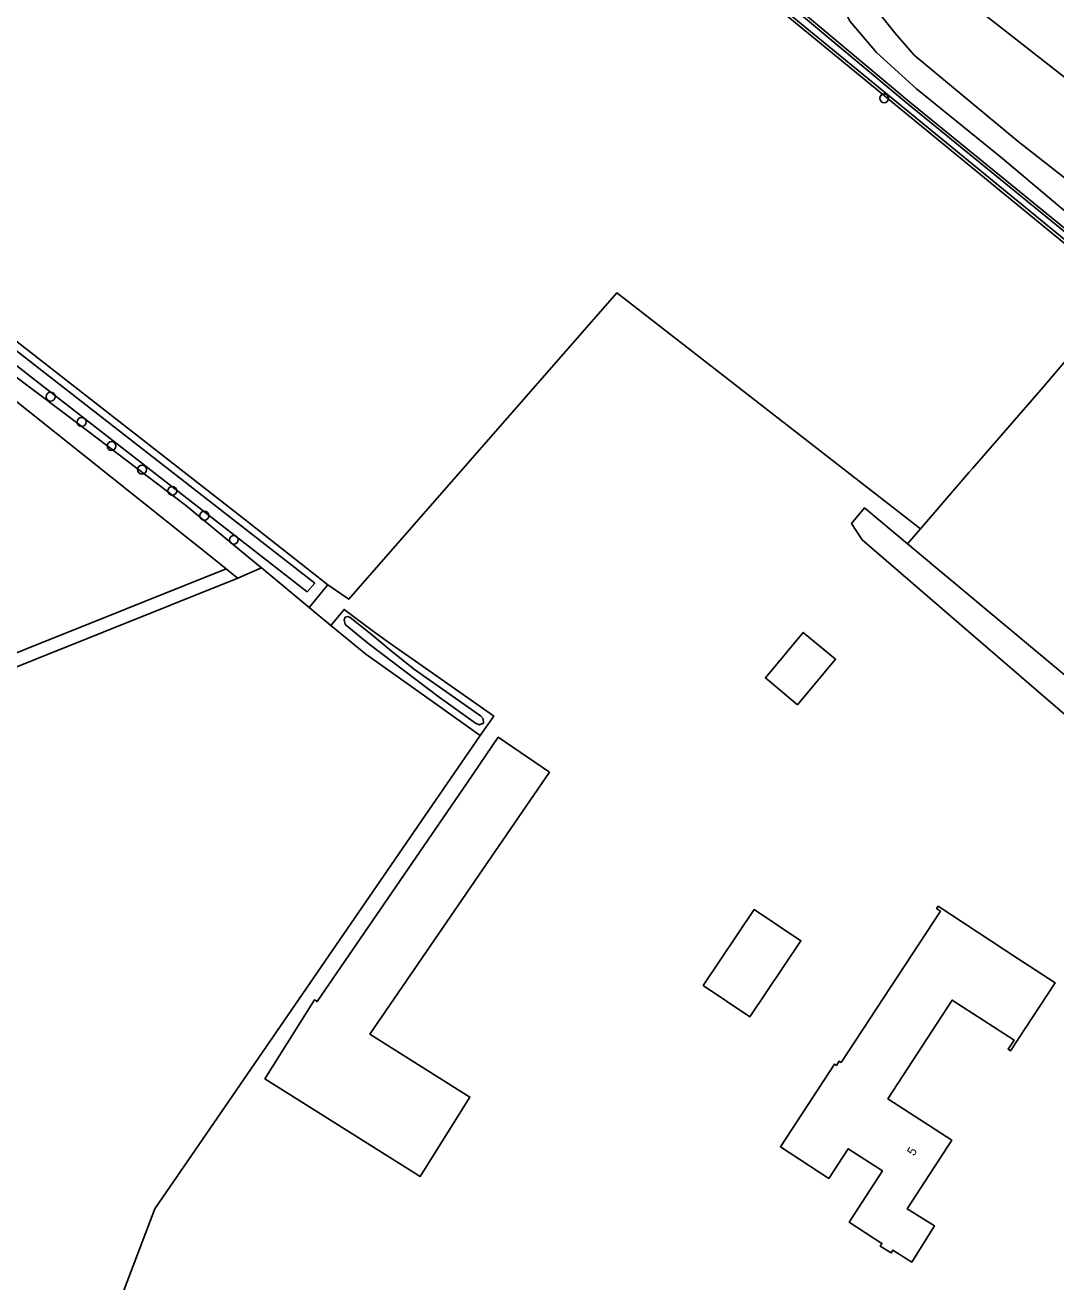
# Model space of a CAD drawing. Extents: x 162880 to 165536, y 384011 to 385179.
# Drawn here: x 164659.7 to 164773.1, y 384660.6 to 384798.8 of the extents above; entities that cross this region are included whole.
import ezdxf

# ---------------------------------------------------------------- set-up
doc = ezdxf.new("R2010")
doc.units = 0
for name, color, linetype in [('IMGEO_Boom', 7, 'Continuous'), ('IMGEO_Erf', 7, 'Continuous'), ('IMGEO_Grasland_agrarisch', 7, 'Continuous'), ('IMGEO_Grasland_overig', 7, 'Continuous'), ('IMGEO_Groenvoorziening', 7, 'Continuous'), ('IMGEO_Hek', 7, 'Continuous'), ('IMGEO_Loofbos', 7, 'Continuous'), ('IMGEO_Pand', 7, 'Continuous'), ('IMGEO_Pand_nummerreeks', 7, 'Continuous'), ('IMGEO_Waterloop', 7, 'Continuous')]:
    doc.layers.add(name, color=color, linetype=linetype)

msp = doc.modelspace()

# ---------------------------------------------------------------- linework, layer by layer
at = {"layer": 'IMGEO_Boom'}
for centre in [(164754.19, 384790.71), (164662.54, 384757.9), (164665.94, 384755.11), (164669.23, 384752.48), (164672.59, 384749.88), (164675.91, 384747.55), (164679.43, 384744.82), (164682.68, 384742.16)]:
    msp.add_circle(centre, 0.489, dxfattribs=at)
at = {"layer": 'IMGEO_Erf'}
for points in [[(164693.03, 384737.23), (164692.27, 384736.32), (164691.65, 384735.57), (164690.96, 384734.74)], [(164693.35, 384732.76), (164694.1, 384733.67), (164694.8, 384734.52), (164697.9, 384732.21), (164699.47, 384731.04), (164700.35, 384730.42), (164703.02, 384728.55), (164710.87, 384723.05), (164711.26, 384722.79), (164709.78, 384720.64)]]:
    msp.add_lwpolyline(points, dxfattribs=at)
at = {"layer": 'IMGEO_Grasland_agrarisch'}
for points in [[(164780.57, 384769.42), (164772.97, 384775.64), (164742.21, 384800.83), (164743.92, 384803.38)], [(164693.03, 384737.23), (164683.89, 384744.41), (164645.8, 384774.07), (164631.12, 384785.62), (164629.73, 384786.72), (164627.92, 384784.66)], [(164758.18, 384743.38), (164726.42, 384768.06), (164724.78, 384769.31), (164695.32, 384735.62), (164693.03, 384737.23)], [(164780.57, 384769.42), (164771.66, 384758.95), (164763.9, 384750), (164763.55, 384749.6), (164758.18, 384743.38)], [(164685.72, 384739.07), (164685.89, 384738.93), (164690.96, 384734.74)], [(164690.96, 384734.74), (164693.35, 384732.76)], [(164709.78, 384720.64), (164704.79, 384724.19), (164697.2, 384729.58), (164693.35, 384732.76)], [(164709.78, 384720.64), (164674, 384668.59), (164656.8, 384623.49)]]:
    msp.add_lwpolyline(points, dxfattribs=at)
at = {"layer": 'IMGEO_Grasland_overig'}
for points in [[(164752.1, 384810.63), (164752.01, 384810.42), (164749.27, 384805.73), (164749.27, 384802.46), (164749.53, 384800.94), (164750.45, 384799.15), (164753.36, 384795.76), (164757.76, 384791.76), (164767.19, 384784.08), (164788.42, 384766.2), (164804.34, 384753.95), (164810.17, 384750.08), (164813.92, 384747.81), (164817.44, 384745.21), (164827.34, 384737.65), (164831.82, 384733.99), (164835.83, 384730.86), (164837.36, 384729.45), (164837.9, 384728.78), (164838.05, 384728.29), (164838.15, 384727.95), (164838.15, 384727)], [(164837.69, 384727.79), (164833.8, 384730.41), (164825.05, 384737.04), (164818.1, 384743.18), (164813.96, 384746.34), (164808.29, 384749.21), (164807.08, 384750), (164803.85, 384752.12), (164757.01, 384790.29), (164744.4, 384800.83), (164745.28, 384802.38), (164744.52, 384802.94), (164743.92, 384803.38)], [(164681.84, 384738.96), (164681.43, 384739.29), (164626.52, 384783.05), (164627.11, 384783.75), (164627.14, 384783.79)], [(164627.14, 384783.79), (164664.3, 384755.88), (164672.06, 384750), (164677.38, 384745.97), (164684.97, 384739.69), (164685.72, 384739.07)], [(164685.72, 384739.07), (164684.38, 384738.49), (164683.12, 384737.94)]]:
    msp.add_lwpolyline(points, dxfattribs=at)
at = {"layer": 'IMGEO_Groenvoorziening'}
msp.add_lwpolyline([(164758.18, 384743.38), (164756.76, 384741.73)], dxfattribs=at)
at = {"layer": 'IMGEO_Hek'}
for points in [[(164750.6, 384743.97), (164751.76, 384742.17), (164783.9, 384714.46)], [(164700.35, 384730.42), (164699.47, 384731.04)]]:
    msp.add_lwpolyline(points, dxfattribs=at)
at = {"layer": 'IMGEO_Loofbos'}
for points in [[(164846.26, 384730.22), (164843.32, 384731.11), (164842.16, 384731.45), (164838.82, 384732.93), (164835.64, 384734.71), (164827.48, 384741.4), (164815.66, 384750.01), (164804.78, 384756.88), (164778.76, 384778.26), (164768.91, 384785.96), (164757.49, 384795.45), (164755.35, 384797.91), (164753.76, 384799.91), (164755.57, 384802.13), (164757.66, 384803.47), (164760.1, 384803.94)], [(164760.1, 384803.94), (164792.03, 384778.95), (164813.9, 384761.07), (164817.51, 384760.18), (164824.77, 384767.33)], [(164783.9, 384714.46), (164751.76, 384742.17), (164750.6, 384743.97), (164752.03, 384745.67), (164756.76, 384741.73)], [(164756.76, 384741.73), (164786.21, 384717.14)]]:
    msp.add_lwpolyline(points, dxfattribs=at)
at = {"layer": 'IMGEO_Pand'}
for points in [[(164744.67, 384724.03), (164748.84, 384729.03), (164745.29, 384731.98), (164741.13, 384726.98), (164744.67, 384724.03)], [(164703.53, 384672.75), (164703.17, 384672.18), (164686.09, 384682.91), (164691.54, 384691.58), (164691.84, 384691.39), (164708.32, 384715.44), (164711.76, 384720.45), (164717.38, 384716.6), (164711.39, 384707.86), (164697.64, 384687.8), (164708.64, 384680.89), (164703.53, 384672.75)], [(164734.28, 384693.15), (164739.91, 384701.53), (164745.03, 384698.08), (164739.4, 384689.71), (164734.28, 384693.15)], [(164760.39, 384701.35), (164759.96, 384701.62), (164760.11, 384701.88), (164768.82, 384696.18), (164773.01, 384693.45), (164768.09, 384685.98), (164767.83, 384686.15), (164768.47, 384687.14), (164761.67, 384691.56), (164754.61, 384680.7), (164761.62, 384676.14), (164756.73, 384668.6), (164759.72, 384666.75), (164757.22, 384662.76), (164755.16, 384664.07), (164754.97, 384663.76), (164753.75, 384664.51), (164753.94, 384664.81), (164750.33, 384667.16), (164753.99, 384672.78), (164750.24, 384675.22), (164748.12, 384671.95), (164742.79, 384675.42), (164748.73, 384684.52), (164748.94, 384684.38), (164749.24, 384684.84), (164749.46, 384684.7), (164760.39, 384701.35)]]:
    msp.add_lwpolyline(points, dxfattribs=at)
at = {"layer": 'IMGEO_Waterloop'}
for points in [[(164837.2, 384723.92), (164836.63, 384723.5), (164821.14, 384709.96), (164810.47, 384699.76), (164810.01, 384699.98), (164809.67, 384700.94), (164812.16, 384703.31), (164824.88, 384715.28), (164836.18, 384726.29), (164815, 384744.31), (164811.26, 384746.85), (164806.57, 384749.07), (164804.89, 384750.25), (164801.8, 384752.43), (164780.77, 384769.66), (164773.17, 384775.88), (164742.63, 384800.89), (164743.58, 384802.32), (164743.94, 384802.59), (164744.39, 384802.56), (164744.54, 384802.2), (164744.55, 384801.72), (164744.01, 384800.75)], [(164744.01, 384800.75), (164756.82, 384790.05), (164803.67, 384751.87), (164806.92, 384749.74), (164808.13, 384748.94), (164813.79, 384746.08), (164817.9, 384742.95), (164824.85, 384736.8), (164833.61, 384730.16), (164837.47, 384727.57)], [(164630.43, 384785.02), (164691.57, 384737.39), (164690.74, 384736.45), (164656.15, 384763.34), (164629.4, 384783.92), (164630.43, 384785.02)], [(164638.27, 384720.75), (164637.89, 384721.37), (164681.84, 384738.96)], [(164683.12, 384737.94), (164682.69, 384738.29), (164681.84, 384738.96)], [(164683.12, 384737.94), (164638.66, 384720.13), (164638.27, 384720.75)], [(164702.56, 384727.89), (164709.82, 384722.8), (164710.08, 384722.48), (164710.12, 384721.99), (164709.69, 384721.81), (164709.26, 384722), (164705.25, 384724.85), (164697.57, 384730.69), (164694.94, 384732.87), (164694.8, 384733.37), (164694.93, 384733.66), (164695.23, 384733.72), (164695.48, 384733.63), (164697.79, 384731.79), (164700.19, 384729.76), (164702.56, 384727.89)]]:
    msp.add_lwpolyline(points, dxfattribs=at)

# ---------------------------------------------------------------- texts
at = {"layer": 'IMGEO_Pand_nummerreeks'}
msp.add_text('5', height=1, rotation=56.9799, dxfattribs=at).set_placement((164757.46, 384674.36))

doc.saveas('drawing.dxf')
